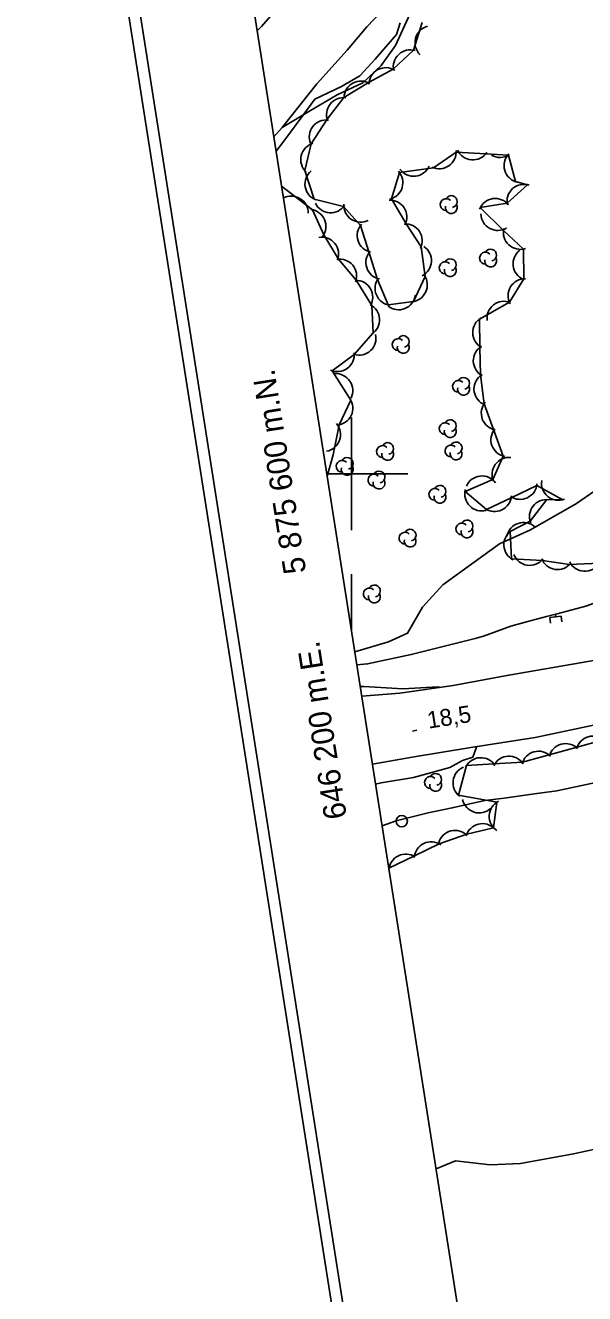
# Model space of a CAD drawing. Extents: x 646142 to 649934, y 5874075 to 5876351.
# Drawn here: x 646142.3 to 646241.3, y 5875454.9 to 5875679.4 of the extents above; entities that cross this region are included whole.
import ezdxf

# ---------------------------------------------------------------- set-up
doc = ezdxf.new("R2010")
doc.units = 0
for name, color, linetype in [('Niveau 1', 7, 'Continuous'), ('Niveau 2', 7, 'Continuous'), ('Niveau 21', 7, 'Continuous'), ('Niveau 22', 7, 'Continuous'), ('Niveau 26', 7, 'Continuous'), ('Niveau 3', 7, 'Continuous'), ('Niveau 36', 7, 'Continuous'), ('Niveau 4', 7, 'Continuous'), ('Niveau 44', 7, 'Continuous'), ('Niveau 60', 7, 'Continuous'), ('Niveau 61', 7, 'Continuous')]:
    doc.layers.add(name, color=color, linetype=linetype)

msp = doc.modelspace()

# ---------------------------------------------------------------- linework, layer by layer
at = {"layer": 'Niveau 1'}
msp.add_lwpolyline([(646186.65, 5875657.09), (646188.05, 5875658.87), (646191.38, 5875663.43), (646193.5, 5875666.34), (646198.21, 5875668.53), (646201.49, 5875670.46), (646204.19, 5875673.37), (646207.95, 5875677.74), (646208.64, 5875679.85)], dxfattribs=at)
at = {"layer": 'Niveau 2'}
for points in [[(646271.22, 5875612.75), (646265.63, 5875611.45), (646254.03, 5875606.59), (646246.34, 5875599.21), (646239.83, 5875594.77), (646231.7, 5875590.1), (646226.19, 5875587.63), (646216.2, 5875580.36), (646212.56, 5875576.4), (646209.93, 5875571.78), (646206.54, 5875570.24), (646200.59, 5875568.52)], [(646201.55, 5875562.36), (646202.18, 5875562.36), (646209.14, 5875561.93), (646215.3, 5875562.29), (646215.68, 5875562.18)], [(646205.44, 5875537.67), (646207.9, 5875538.57), (646213.6, 5875540), (646217.84, 5875540.87), (646223.61, 5875542.19), (646227.03, 5875542.61), (646232.4, 5875543.36), (646236.38, 5875543.9), (646243.25, 5875545.39), (646247.43, 5875547.25), (646250.73, 5875548.66), (646258.7, 5875550.8), (646263.47, 5875552.13), (646271.71, 5875553.89), (646274.95, 5875554.29), (646280.33, 5875554.99), (646287.33, 5875556.26), (646291.68, 5875556.72), (646300.38, 5875555.01), (646303.46, 5875553.28), (646309.57, 5875551.64), (646320.27, 5875551.49), (646333.07, 5875552.38), (646339.67, 5875550.38)], [(646222.14, 5875551.71), (646222.15, 5875551.64), (646221.48, 5875549.87), (646219.67, 5875549.27), (646217.41, 5875548.03), (646211, 5875546.23), (646205.25, 5875545.33), (646204.28, 5875545.07)], [(646243.67, 5875480.6), (646239.31, 5875479.61), (646229.92, 5875477.9), (646224.54, 5875477.68), (646218.4, 5875478.38), (646214.99, 5875476.97)]]:
    msp.add_lwpolyline(points, dxfattribs=at)
at = {"layer": 'Niveau 21'}
for points in [[(646203.71, 5875548.63), (646210.77, 5875549.86), (646221.12, 5875551.55), (646232.51, 5875553.35), (646248.18, 5875556.66), (646259.23, 5875559.37), (646269.03, 5875560.76), (646275.95, 5875561.74), (646283.29, 5875563.1), (646297.78, 5875566.52), (646319.25, 5875571.28), (646338.48, 5875575.08), (646355.64, 5875578.44), (646366.31, 5875580.28), (646382.8, 5875584.38), (646397.3, 5875587.44), (646418.9, 5875591.85)], [(646246.82, 5875567.8), (646243.93, 5875567.16), (646227.85, 5875564.39), (646217.99, 5875562.52), (646208.54, 5875561.16), (646201.82, 5875560.65)]]:
    msp.add_lwpolyline(points, dxfattribs=at)
at = {"layer": 'Niveau 22'}
for points in [[(646206.81, 5875736.65), (646207.38, 5875731.71), (646207.88, 5875726.41), (646207.51, 5875721.48), (646203.3, 5875711.48), (646199.18, 5875702.77), (646197.22, 5875698.42), (646195.87, 5875695.94), (646193.18, 5875691.93), (646187.65, 5875683.3), (646184.04, 5875679.19), (646183.29, 5875678.42)], [(646187.75, 5875661.29), (646192.44, 5875664.13), (646197.47, 5875667.11), (646202.01, 5875669.23), (646205.28, 5875672.26), (646207.8, 5875675.8), (646210.03, 5875680.7), (646212.28, 5875686.54), (646214.34, 5875690.96)], [(646202.74, 5875679.1), (646210.37, 5875687.23), (646214.34, 5875690.96)], [(646186.25, 5875659.66), (646187.75, 5875661.29), (646193.86, 5875669.06), (646199.25, 5875675), (646202.74, 5875679.1)]]:
    msp.add_lwpolyline(points, dxfattribs=at)
at = {"layer": 'Niveau 26'}
for p, q in [((646235.14, 5875574.58), (646237.14, 5875574.82)), ((646235.14, 5875574.58), (646235.25, 5875573.59)), ((646237.14, 5875574.82), (646237.26, 5875573.83))]:
    msp.add_line(p, q, dxfattribs=at)
at = {"layer": 'Niveau 3'}
msp.add_line((646210.8, 5875554.48), (646211.59, 5875554.6), dxfattribs=at)
at = {"layer": 'Niveau 36'}
msp.add_circle((646208.9, 5875538.52), 1, dxfattribs=at)
at = {"layer": 'Niveau 4'}
for points in [[(646339.59, 5875594.31), (646333.62, 5875593.18), (646330.73, 5875592.5), (646323.36, 5875591.03), (646319.78, 5875590.61), (646316.79, 5875590.13), (646311.98, 5875589.51), (646305.33, 5875588.55), (646297.28, 5875587.7), (646293.32, 5875586.64), (646291.9, 5875585.98), (646291.3, 5875585.49), (646290.71, 5875584.83), (646289.86, 5875584.38), (646288.59, 5875584.21), (646283.1, 5875583.55), (646262.52, 5875579.89), (646255.21, 5875579.08), (646247.79, 5875578), (646244.98, 5875577.68), (646243.62, 5875577.34), (646241.52, 5875576.6), (646236.18, 5875575.15)], [(646223.38, 5875571.29), (646228.19, 5875573.04), (646231, 5875573.83), (646234.55, 5875574.72), (646236.18, 5875575.15), (646236.14, 5875574.7)], [(646200.95, 5875566.18), (646202.85, 5875566.36), (646210.59, 5875568.02), (646221.9, 5875570.87), (646223.38, 5875571.29)]]:
    msp.add_lwpolyline(points, dxfattribs=at)
at = {"layer": 'Niveau 44'}
for points in [[(646212.5, 5875679.86), (646210.98, 5875674.99), (646207.39, 5875671.6), (646203.11, 5875669.3), (646198.66, 5875666.6), (646195.7, 5875662.76), (646192.88, 5875658.41), (646191.74, 5875653.69), (646193.42, 5875648.62), (646198.6, 5875647.3), (646201.59, 5875643.94), (646203.08, 5875639.32), (646204.6, 5875634.38), (646206.5, 5875629.91), (646211, 5875630.52), (646213.06, 5875634.91), (646212.33, 5875640.2), (646209.68, 5875644.27), (646207.07, 5875648.7), (646208.49, 5875653.35), (646214.55, 5875654.16), (646218.54, 5875656.93), (646223.77, 5875656.62), (646227.81, 5875656.38), (646229.01, 5875651.72), (646231.16, 5875651.17), (646227.54, 5875647.93), (646222.8, 5875647.15), (646226.92, 5875643.09), (646230.48, 5875639.79), (646230.5, 5875634.52), (646227.95, 5875630.39), (646222.64, 5875627.39), (646222.75, 5875622.39), (646222.87, 5875617.54), (646223.49, 5875612.4)], [(646195.69, 5875599.61), (646196.78, 5875603.38), (646197.8, 5875608.66), (646199.88, 5875613.05), (646196.57, 5875618.24), (646200.5, 5875621.1), (646203.86, 5875624.93), (646203.6, 5875629.78), (646200.81, 5875634.27), (646197.72, 5875638.02), (646195.08, 5875642.3), (646193.11, 5875646.73), (646187.61, 5875650.94)], [(646223.49, 5875612.4), (646225.15, 5875607.84), (646226.86, 5875603.14), (646225.04, 5875598.97), (646220.1, 5875596.9), (646223.9, 5875593.7), (646228.28, 5875595.78), (646232.8, 5875597.93), (646237.41, 5875595.42), (646234.6, 5875595.45), (646231.63, 5875591.61), (646228.11, 5875589.78), (646228.34, 5875584.93), (646233.82, 5875584.67), (646238.62, 5875583.96), (646243.84, 5875584.2)], [(646244.61, 5875552.94), (646239.94, 5875551.62), (646234.97, 5875550.26), (646230.3, 5875548.96), (646225.22, 5875548.66), (646220.37, 5875548.39), (646218.92, 5875543.13), (646225.74, 5875541.9), (646225.13, 5875537.37), (646220.41, 5875536.21), (646215.52, 5875534.52), (646211.15, 5875532.41), (646206.61, 5875530.22)]]:
    msp.add_lwpolyline(points, dxfattribs=at)
for centre, radius, start, end in [((646214.25, 5875676.33), 3, 105.8168, 225.7947), ((646210.4, 5875672.04), 3, 72.7877, 192.7656), ((646206.09, 5875668.9), 3, 58.2433, 178.2213), ((646201.68, 5875666.53), 3, 58.2433, 178.2213), ((646198.58, 5875663.6), 3, 82.3366, 202.3146), ((646195.52, 5875659.64), 3, 82.3366, 202.3146), ((646194.02, 5875655.63), 3, 106.3973, 226.3752), ((646215.54, 5875657), 3, 244.7257, 4.7037), ((646221.49, 5875658.57), 3, 205.4833, 325.4612), ((646226.33, 5875658.99), 3, 239.6709, 301.831), ((646230.01, 5875654.55), 3, 136.5887, 256.5666), ((646194.76, 5875651.31), 3, 129.5316, 249.5096), ((646206.1, 5875651.54), 3, 282.9489, 42.9269), ((646211.01, 5875655.68), 3, 216.0948, 336.0728), ((646230.53, 5875648.24), 3, 71.8337, 191.8117), ((646189.35, 5875646.16), 3, 359.3711, 119.3491), ((646216.77, 5875647.66), 1.05, 44.1154, 269.804), ((646217.67, 5875648.19), 1.05, 282.2692, 149.7263), ((646225.45, 5875645.74), 3, 38.0071, 157.985), ((646192.48, 5875643.8), 3, 323.9327, 83.9107), ((646196.29, 5875649.21), 3, 206.3178, 326.2957), ((646201.64, 5875647.54), 3, 176.461, 296.4389), ((646206.8, 5875645.46), 3, 333.0302, 93.0081), ((646217.67, 5875647.14), 1.05, 166.9369, 29.6212), ((646204.02, 5875642.18), 3, 137.8611, 257.8391), ((646209.52, 5875641.27), 3, 333.0302, 93.0081), ((646225.91, 5875646.08), 3, 181.4522, 301.4302), ((646194.73, 5875638.89), 3, 339.4604, 99.4383), ((646229.9, 5875642.73), 3, 167.1189, 287.0968), ((646211.16, 5875637.75), 3, 296.8991, 56.877), ((646224.64, 5875638.71), 1.05, 282.2692, 149.7263), ((646231.61, 5875637.18), 3, 126.6056, 246.5835), ((646197.9, 5875635.02), 3, 339.4604, 99.4383), ((646205.56, 5875637.43), 3, 138.209, 258.1869), ((646216.59, 5875636.48), 1.05, 44.1154, 269.804), ((646217.49, 5875637.01), 1.05, 282.2692, 149.7263), ((646223.74, 5875638.18), 1.05, 44.1154, 269.804), ((646224.64, 5875637.66), 1.05, 166.9369, 29.6212), ((646210.43, 5875633.46), 3, 274.8786, 34.8565), ((646217.49, 5875635.96), 1.05, 166.9369, 29.6212), ((646200.77, 5875631.25), 3, 329.9068, 89.8848), ((646207.17, 5875632.83), 3, 143.0294, 263.0073), ((646230.72, 5875631.53), 3, 88.2902, 208.2681), ((646208.34, 5875632.03), 3, 232.0981, 352.0761), ((646227, 5875627.55), 3, 68.0989, 188.0768), ((646201.97, 5875627.26), 3, 303.0805, 63.0584), ((646224.46, 5875625.01), 3, 121.3548, 241.3327), ((646201.34, 5875624.01), 3, 252.6884, 12.6664), ((646208.26, 5875622.89), 1.05, 44.1154, 269.804), ((646209.16, 5875623.42), 1.05, 282.2692, 149.7263), ((646209.16, 5875622.37), 1.05, 166.9369, 29.6212), ((646224.57, 5875620.01), 3, 121.3548, 241.3327), ((646197.5, 5875621.1), 3, 245.9941, 5.9721), ((646197.23, 5875614.74), 3, 333.7904, 93.7684), ((646219.84, 5875616.01), 1.05, 282.2692, 149.7263), ((646224.69, 5875615.01), 3, 121.3548, 241.3327), ((646218.94, 5875615.48), 1.05, 44.1154, 269.804), ((646219.84, 5875614.96), 1.05, 166.9369, 29.6212), ((646197.24, 5875611.61), 3, 274.6161, 34.5941), ((646225.98, 5875610.73), 3, 140.0226, 260.0005), ((646195.06, 5875606.96), 3, 279.9501, 39.928), ((646216.58, 5875608), 1.05, 44.1154, 269.804), ((646217.48, 5875608.53), 1.05, 282.2692, 149.7263), ((646217.48, 5875607.48), 1.05, 166.9369, 29.6212), ((646227.69, 5875606.03), 3, 140.0226, 260.0005), ((646205.5, 5875603.95), 1.05, 44.1154, 269.804), ((646206.4, 5875603.43), 1.05, 166.9369, 29.6212), ((646206.4, 5875604.48), 1.05, 282.2692, 149.7263), ((646217.62, 5875604.04), 1.05, 44.1154, 269.804), ((646218.52, 5875603.52), 1.05, 166.9369, 29.6212), ((646218.52, 5875604.57), 1.05, 282.2692, 149.7263), ((646198.34, 5875601.32), 1.05, 44.1154, 269.804), ((646199.24, 5875601.85), 1.05, 282.2692, 149.7263), ((646227.89, 5875599.9), 3, 84.0249, 204.0028), ((646199.24, 5875600.8), 1.05, 166.9369, 29.6212), ((646203.98, 5875598.88), 1.05, 44.1154, 269.804), ((646204.88, 5875599.41), 1.05, 282.2692, 149.7263), ((646223.1, 5875596.63), 3, 36.0992, 156.0772), ((646204.88, 5875598.36), 1.05, 166.9369, 29.6212), ((646214.77, 5875596.37), 1.05, 44.1154, 269.804), ((646215.67, 5875596.9), 1.05, 282.2692, 149.7263), ((646223.06, 5875596.43), 3, 164.8397, 284.8176), ((646229.85, 5875598.48), 3, 235.4352, 355.4132), ((646236.65, 5875598.32), 3, 170.7083, 290.6862), ((646215.67, 5875595.85), 1.05, 166.9369, 29.6212), ((646225.34, 5875596.33), 3, 235.4352, 355.4132), ((646234.51, 5875592.45), 3, 82.2203, 202.1982), ((646210.38, 5875589.14), 1.05, 282.2692, 149.7263), ((646219.55, 5875590.24), 1.05, 44.1154, 269.804), ((646220.45, 5875589.72), 1.05, 166.9369, 29.6212), ((646220.45, 5875590.77), 1.05, 282.2692, 149.7263), ((646230.46, 5875588.38), 3, 48.2391, 168.217), ((646209.48, 5875588.61), 1.05, 44.1154, 269.804), ((646210.38, 5875588.09), 1.05, 166.9369, 29.6212), ((646229.99, 5875587.44), 3, 122.7161, 242.6941), ((646231.54, 5875586.8), 3, 201.516, 321.4939), ((646236.48, 5875586.06), 3, 201.516, 321.4939), ((646241.33, 5875585.75), 3, 206.8483, 326.8263), ((646203.15, 5875578.74), 1.05, 44.1154, 269.804), ((646204.05, 5875579.27), 1.05, 282.2692, 149.7263), ((646204.05, 5875578.22), 1.05, 166.9369, 29.6212), ((646237.93, 5875549.25), 3, 45.5119, 165.4898), ((646242.75, 5875550.59), 3, 45.8561, 165.8341), ((646222.89, 5875546.76), 3, 33.1611, 153.139), ((646227.89, 5875547.04), 3, 33.1611, 153.139), ((646233.11, 5875547.91), 3, 45.5119, 165.4898), ((646220.98, 5875545.31), 3, 112.5565, 232.5345), ((646214, 5875545.37), 1.05, 44.1154, 269.804), ((646214.9, 5875544.85), 1.05, 166.9369, 29.6212), ((646214.9, 5875545.9), 1.05, 282.2692, 149.7263), ((646222.61, 5875542.98), 3, 192.5745, 312.5525), ((646227.38, 5875539.38), 3, 117.0583, 237.0362), ((646218.33, 5875533.89), 3, 43.7997, 163.7777), ((646223.19, 5875535.08), 3, 43.7997, 163.7777), ((646214.11, 5875531.87), 3, 55.7772, 175.7552), ((646209.6, 5875529.7), 3, 55.7772, 175.7552)]:
    msp.add_arc(centre, radius, start, end, dxfattribs=at)
at = {"layer": 'Niveau 60'}
msp.add_line((646200, 5875572.24), (646200, 5875582.24), dxfattribs=at)
for points in [[(646142.26, 5875797.64), (649662.59, 5876351.49), (649933.58, 5874629.01), (646413.32, 5874074.83), (646142.26, 5875797.64)], [(646144.55, 5875795.97), (649660.92, 5876349.21), (649931.28, 5874630.65), (646414.98, 5874077.12), (646144.55, 5875795.97)]]:
    msp.add_lwpolyline(points, dxfattribs=at)
msp.add_lwpolyline([(646167.42, 5875779.32), (649130.97, 5876245.57), (649395.18, 5874566.24), (646431.63, 5874099.99)], close=True, dxfattribs=at)
msp.add_lwpolyline([(646167.42, 5875779.32), (649130.97, 5876245.57), (649395.18, 5874566.24), (646431.63, 5874099.99)], close=True, dxfattribs=at)
at = {"layer": 'Niveau 61'}
for points in [[(646200, 5875610), (646200, 5875600), (646200, 5875590)], [(646195.63, 5875600), (646200, 5875600), (646210, 5875600)]]:
    msp.add_lwpolyline(points, dxfattribs=at)

# ---------------------------------------------------------------- texts
at = {"layer": 'Niveau 3'}
msp.add_text('18,5 ', height=3, rotation=8.9405, dxfattribs=at).set_placement((646213.65, 5875554.89))
at = {"layer": 'Niveau 61'}
for s, p in [('5 875 600 m.N.', (646192.01, 5875582.6)), ('646 200 m.E.', (646199.2, 5875539.18))]:
    msp.add_text(s, height=4, rotation=98.9411, dxfattribs=at).set_placement(p)

doc.saveas('drawing.dxf')
